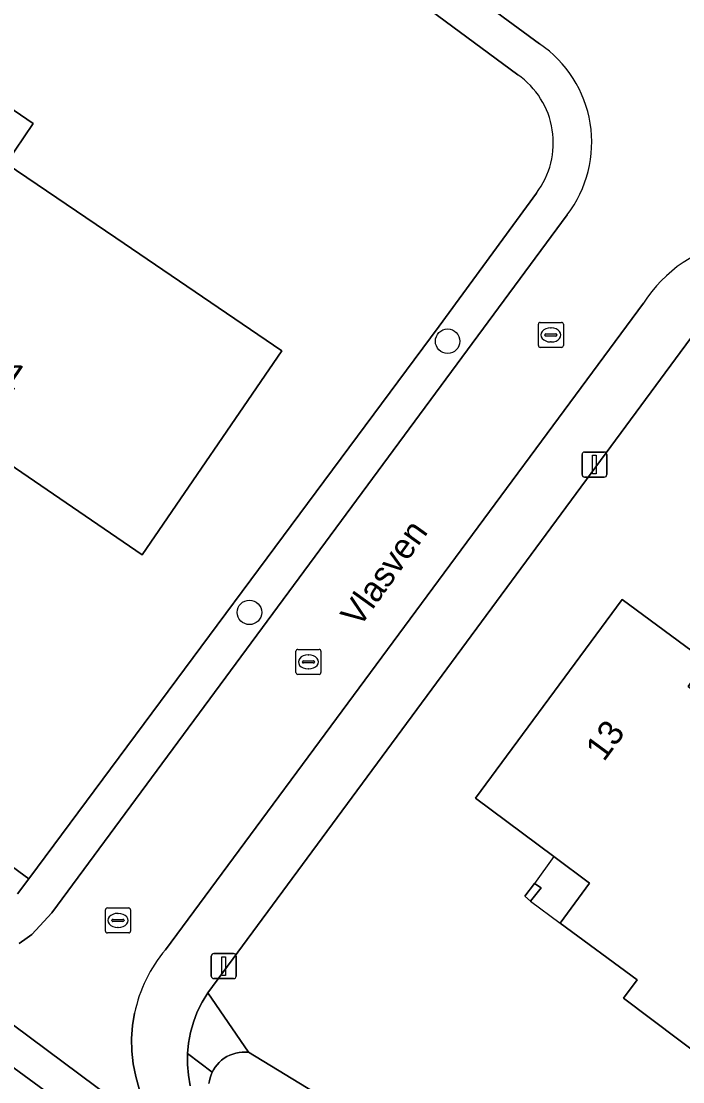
# Model space of a CAD drawing. Extents: x 163426 to 164192, y 380329 to 381641.
# Drawn here: x 163847.67 to 163874.11, y 381425.94 to 381468.28 of the extents above; entities that cross this region are included whole.
import ezdxf

# ---------------------------------------------------------------- set-up
doc = ezdxf.new("R2010")
doc.units = 0
for name, color, linetype in [('IMGEO_Boom', 7, 'Continuous'), ('IMGEO_Erf', 7, 'Continuous'), ('IMGEO_Groenvoorziening', 7, 'Continuous'), ('IMGEO_Kolk', 7, 'Continuous'), ('IMGEO_Lichtmast', 7, 'Continuous'), ('IMGEO_Oever', 7, 'Continuous'), ('IMGEO_Openbare_ruimte_label', 7, 'Continuous'), ('IMGEO_Pand', 7, 'Continuous'), ('IMGEO_Pand_nummerreeks', 7, 'Continuous'), ('IMGEO_Pand_overbouw', 7, 'Continuous'), ('IMGEO_Rijbaan_lokaal_gesloten', 7, 'Continuous'), ('IMGEO_Rijbaan_lokaal_open', 7, 'Continuous'), ('IMGEO_Voetpad_open', 7, 'Continuous')]:
    doc.layers.add(name, color=color, linetype=linetype)

msp = doc.modelspace()

# ---------------------------------------------------------------- linework, layer by layer
at = {"layer": 'IMGEO_Boom'}
for centre in [(163864.712, 381455.507), (163856.793, 381444.681)]:
    msp.add_circle(centre, 0.489, dxfattribs=at)
at = {"layer": 'IMGEO_Erf'}
for points in [[(163867.515, 381466.148), (163856.769, 381474.087)], [(163844.949, 381436.249), (163847.976, 381434.048), (163864.376, 381456.107), (163868.263, 381461.424)], [(163874.415, 381455.621), (163855.123, 381429.496), (163856.758, 381427.116), (163861.454, 381424.262)]]:
    msp.add_lwpolyline(points, dxfattribs=at)
for points in [[(163843.757, 381467.191), (163848.154, 381464.197), (163847.072, 381462.608), (163847.899, 381462.046), (163851.452, 381459.631), (163858.08, 381455.126), (163852.507, 381446.983), (163846.163, 381451.308), (163844.696, 381452.309), (163843.552, 381450.682), (163840.416, 381452.842), (163839.893, 381452.09), (163836.447, 381454.396), (163839.403, 381458.82), (163838.482, 381459.447), (163840.267, 381462.067)], [(163875.083, 381426.767), (163871.733, 381429.274), (163872.284, 381430.005), (163869.21, 381432.267), (163870.38, 381433.869), (163868.956, 381434.928), (163865.823, 381437.257), (163871.68, 381445.194), (163875.039, 381442.715), (163874.327, 381441.716), (163877.76, 381439.149), (163877.069, 381438.226), (163881.253, 381435.106)], [(163868.029, 381433.151), (163867.79, 381433.344), (163868.182, 381433.855), (163868.449, 381433.677)]]:
    msp.add_lwpolyline(points, close=True, dxfattribs=at)
msp.add_arc((163865.613, 381463.426), 3.321, 322.9402, 55.0549, dxfattribs=at)
at = {"layer": 'IMGEO_Groenvoorziening'}
for points in [[(163847.529, 381433.446), (163847.976, 381434.048), (163844.949, 381436.249)], [(163855.173, 381425.867), (163855.191, 381425.983), (163855.219, 381426.098), (163855.256, 381426.21), (163855.303, 381426.318), (163854.319, 381427.069), (163854.315, 381426.635), (163854.351, 381426.202), (163854.424, 381425.774)]]:
    msp.add_lwpolyline(points, dxfattribs=at)
msp.add_lwpolyline([(163856.758, 381427.116), (163855.123, 381429.496), (163854.899, 381429.122), (163854.709, 381428.73), (163854.554, 381428.322), (163854.437, 381427.902), (163854.358, 381427.474), (163854.319, 381427.069), (163855.303, 381426.318), (163855.352, 381426.41), (163855.421, 381426.518), (163855.499, 381426.619), (163855.586, 381426.713), (163855.681, 381426.799), (163855.784, 381426.876), (163855.893, 381426.943), (163856.007, 381427.001), (163856.126, 381427.048), (163856.249, 381427.084), (163856.375, 381427.109), (163856.502, 381427.123), (163856.63, 381427.125)], close=True, dxfattribs=at)
at = {"layer": 'IMGEO_Kolk'}
for p, q in [((163868.337, 381455.332), (163868.337, 381456.184)), ((163868.412, 381456.258), (163869.264, 381456.258)), ((163869.338, 381456.184), (163869.338, 381455.332)), ((163868.596, 381455.752), (163868.596, 381455.764)), ((163868.639, 381455.801), (163869.037, 381455.801)), ((163868.825, 381456.038), (163868.85, 381456.038)), ((163869.08, 381455.764), (163869.08, 381455.752)), ((163869.034, 381455.715), (163868.636, 381455.715)), ((163868.848, 381455.478), (163868.823, 381455.478)), ((163869.264, 381455.258), (163868.412, 381455.258)), ((163858.647, 381442.278), (163858.647, 381443.13)), ((163858.722, 381443.204), (163859.574, 381443.204)), ((163859.648, 381443.13), (163859.648, 381442.278)), ((163858.906, 381442.698), (163858.906, 381442.71)), ((163859.344, 381442.661), (163858.946, 381442.661)), ((163858.949, 381442.747), (163859.347, 381442.747)), ((163859.135, 381442.984), (163859.16, 381442.984)), ((163859.39, 381442.71), (163859.39, 381442.698)), ((163859.574, 381442.204), (163858.722, 381442.204)), ((163859.158, 381442.424), (163859.133, 381442.424)), ((163851.114, 381432.881), (163851.966, 381432.881)), ((163851.039, 381431.955), (163851.039, 381432.807)), ((163851.527, 381432.661), (163851.552, 381432.661)), ((163852.04, 381432.807), (163852.04, 381431.955)), ((163851.298, 381432.375), (163851.298, 381432.387)), ((163851.736, 381432.338), (163851.338, 381432.338)), ((163851.341, 381432.424), (163851.739, 381432.424)), ((163851.55, 381432.101), (163851.525, 381432.101)), ((163851.782, 381432.387), (163851.782, 381432.375)), ((163851.966, 381431.881), (163851.114, 381431.881))]:
    msp.add_line(p, q, dxfattribs=at)
for points in [[(163868.337, 381455.332), (163868.337, 381456.184)], [(163868.412, 381456.258), (163869.264, 381456.258)], [(163869.338, 381456.184), (163869.338, 381455.332)], [(163869.264, 381455.258), (163868.412, 381455.258)], [(163858.647, 381442.278), (163858.647, 381443.13)], [(163858.722, 381443.204), (163859.574, 381443.204)], [(163859.648, 381443.13), (163859.648, 381442.278)], [(163859.574, 381442.204), (163858.722, 381442.204)], [(163851.114, 381432.881), (163851.966, 381432.881)], [(163851.039, 381431.955), (163851.039, 381432.807)], [(163852.04, 381432.807), (163852.04, 381431.955)], [(163851.966, 381431.881), (163851.114, 381431.881)]]:
    msp.add_lwpolyline(points, dxfattribs=at)
for centre, radius, start, end in [((163868.414, 381456.182), 0.0765, 91.552, 178.448), ((163868.414, 381456.182), 0.0765, 91.552, 178.448), ((163869.262, 381456.182), 0.0765, 1.552, 88.448), ((163869.262, 381456.182), 0.0765, 1.552, 88.448), ((163868.636, 381455.761), 0.0403, 85.8775, 175.7526), ((163868.633, 381455.751), 0.0366, 178.938, 274.7102), ((163869.037, 381455.758), 0.043, 264.8664, 352.4533), ((163869.041, 381455.763), 0.0386, 1.7309, 96.639), ((163868.414, 381455.334), 0.0765, 181.552, 268.448), ((163868.414, 381455.334), 0.0765, 181.552, 268.448), ((163869.262, 381455.334), 0.0765, 271.552, 358.448), ((163869.262, 381455.334), 0.0765, 271.552, 358.448), ((163858.724, 381443.128), 0.0765, 91.552, 178.448), ((163858.724, 381443.128), 0.0765, 91.552, 178.448), ((163859.572, 381443.128), 0.0765, 1.552, 88.448), ((163859.572, 381443.128), 0.0765, 1.552, 88.448), ((163858.946, 381442.707), 0.0403, 85.8775, 175.7526), ((163858.943, 381442.697), 0.0366, 178.938, 274.7102), ((163859.347, 381442.704), 0.043, 264.8664, 352.4533), ((163859.351, 381442.709), 0.0386, 1.7309, 96.639), ((163858.724, 381442.28), 0.0765, 181.552, 268.448), ((163858.724, 381442.28), 0.0765, 181.552, 268.448), ((163859.572, 381442.28), 0.0765, 271.552, 358.448), ((163859.572, 381442.28), 0.0765, 271.552, 358.448), ((163851.116, 381432.805), 0.0765, 91.552, 178.448), ((163851.116, 381432.805), 0.0765, 91.552, 178.448), ((163851.964, 381432.805), 0.0765, 1.552, 88.448), ((163851.964, 381432.805), 0.0765, 1.552, 88.448), ((163851.338, 381432.384), 0.0403, 85.8775, 175.7526), ((163851.335, 381432.374), 0.0366, 178.938, 274.7102), ((163851.739, 381432.381), 0.043, 264.8664, 352.4533), ((163851.743, 381432.386), 0.0386, 1.7309, 96.639), ((163851.116, 381431.957), 0.0765, 181.552, 268.448), ((163851.116, 381431.957), 0.0765, 181.552, 268.448), ((163851.964, 381431.957), 0.0765, 271.552, 358.448), ((163851.964, 381431.957), 0.0765, 271.552, 358.448)]:
    msp.add_arc(centre, radius, start, end, dxfattribs=at)
for centre, major_axis, ratio, start_param, end_param in [((163868.824, 381455.758), (-0.387, 0.002), 0.722429, 4.712389, 7.853982), ((163868.849, 381455.758), (-0.39, 0.002), 0.717154, 1.570796, 4.712389), ((163859.134, 381442.704), (-0.387, 0.002), 0.722429, 4.712389, 7.853982), ((163859.159, 381442.704), (-0.39, 0.002), 0.717154, 1.570796, 4.712389), ((163851.526, 381432.381), (-0.387, 0.002), 0.722429, 4.712389, 7.853982), ((163851.551, 381432.381), (-0.39, 0.002), 0.717154, 1.570796, 4.712389)]:
    msp.add_ellipse(centre, major_axis=major_axis, ratio=ratio, start_param=start_param, end_param=end_param, dxfattribs=at)
at = {"layer": 'IMGEO_Lichtmast'}
for p, q in [((163870.183, 381451.082), (163870.973, 381451.082)), ((163870.973, 381451.082), (163870.183, 381451.082)), ((163870.083, 381450.182), (163870.083, 381450.982)), ((163870.083, 381450.982), (163870.083, 381450.182)), ((163871.073, 381450.982), (163871.073, 381450.182)), ((163871.073, 381450.182), (163871.073, 381450.982)), ((163870.973, 381450.082), (163870.183, 381450.082)), ((163870.183, 381450.082), (163870.973, 381450.082)), ((163855.269, 381430.159), (163855.269, 381430.959)), ((163855.269, 381430.959), (163855.269, 381430.159)), ((163855.369, 381431.059), (163856.159, 381431.059)), ((163856.159, 381431.059), (163855.369, 381431.059)), ((163856.259, 381430.959), (163856.259, 381430.159)), ((163856.259, 381430.159), (163856.259, 381430.959)), ((163856.159, 381430.059), (163855.369, 381430.059)), ((163855.369, 381430.059), (163856.159, 381430.059))]:
    msp.add_line(p, q, dxfattribs=at)
for points in [[(163870.503, 381450.957), (163870.653, 381450.957), (163870.653, 381450.207), (163870.503, 381450.207), (163870.503, 381450.957)], [(163855.689, 381430.934), (163855.839, 381430.934), (163855.839, 381430.184), (163855.689, 381430.184), (163855.689, 381430.934)]]:
    msp.add_lwpolyline(points, dxfattribs=at)
for centre, start, end in [((163870.183, 381450.982), 90, 180), ((163870.183, 381450.982), 90, 180), ((163870.973, 381450.982), 0, 90), ((163870.973, 381450.982), 360, 90), ((163870.183, 381450.182), 180, 270), ((163870.183, 381450.182), 180, 270), ((163870.973, 381450.182), 270, 0), ((163870.973, 381450.182), 270, 0), ((163855.369, 381430.959), 90, 180), ((163855.369, 381430.959), 90, 180), ((163856.159, 381430.959), 0, 90), ((163856.159, 381430.959), 360, 90), ((163855.369, 381430.159), 180, 270), ((163855.369, 381430.159), 180, 270), ((163856.159, 381430.159), 270, 0), ((163856.159, 381430.159), 270, 0)]:
    msp.add_arc(centre, 0.1, start, end, dxfattribs=at)
at = {"layer": 'IMGEO_Oever'}
msp.add_lwpolyline([(163861.454, 381424.262), (163856.758, 381427.116), (163856.63, 381427.125), (163856.502, 381427.123), (163856.375, 381427.109), (163856.249, 381427.084), (163856.126, 381427.048), (163856.007, 381427.001), (163855.893, 381426.943), (163855.784, 381426.876), (163855.681, 381426.799), (163855.586, 381426.713), (163855.499, 381426.619), (163855.421, 381426.518), (163855.352, 381426.41), (163855.303, 381426.318), (163855.256, 381426.21), (163855.219, 381426.098), (163855.191, 381425.983), (163855.173, 381425.867)], dxfattribs=at)
at = {"layer": 'IMGEO_Pand'}
for points in [[(163840.267, 381462.067), (163838.482, 381459.447), (163839.403, 381458.82), (163836.447, 381454.396), (163839.893, 381452.09), (163840.416, 381452.842), (163843.552, 381450.682), (163844.696, 381452.309), (163846.163, 381451.308), (163852.507, 381446.983), (163858.08, 381455.126), (163851.452, 381459.631), (163847.899, 381462.046), (163847.072, 381462.608), (163848.154, 381464.197), (163843.757, 381467.191)], [(163868.956, 381434.928), (163870.38, 381433.869), (163869.21, 381432.267), (163872.284, 381430.005), (163871.733, 381429.274), (163875.083, 381426.767), (163881.253, 381435.106), (163877.069, 381438.226), (163877.76, 381439.149), (163874.327, 381441.716), (163875.039, 381442.715), (163871.68, 381445.194), (163865.823, 381437.257)], [(163868.182, 381433.855), (163867.79, 381433.344), (163868.029, 381433.151), (163868.449, 381433.677)]]:
    msp.add_lwpolyline(points, close=True, dxfattribs=at)
at = {"layer": 'IMGEO_Pand_overbouw'}
msp.add_lwpolyline([(163868.182, 381433.855), (163868.449, 381433.677), (163868.029, 381433.151), (163869.21, 381432.267), (163870.38, 381433.869), (163868.956, 381434.928)], close=True, dxfattribs=at)
at = {"layer": 'IMGEO_Rijbaan_lokaal_gesloten'}
for points in [[(163904.472, 381382.452), (163902.32, 381384.41), (163895.146, 381390.26), (163888.681, 381395.546), (163868.807, 381411.787), (163856.503, 381421.381), (163855.42, 381422.193), (163853.938, 381423.303), (163842.761, 381431.614), (163841.395, 381432.537), (163840.716, 381433.051), (163838.937, 381434.29), (163829.699, 381440.67)], [(163941.502, 381278.63), (163938.317, 381290.329), (163937.807, 381292.203), (163936.342, 381291.876), (163935.871, 381293.48), (163929.322, 381317.601), (163929.681, 381317.703), (163929.065, 381319.87), (163928.731, 381319.775), (163918.27, 381356.954), (163916.89, 381361.86), (163914.855, 381366.58), (163911.836, 381371.772), (163907.4, 381377.437), (163901.267, 381383.762), (163879.891, 381401.183), (163876.198, 381404.193), (163854.116, 381421.564), (163841.848, 381430.533)], [(163841.848, 381430.533), (163854.116, 381421.564), (163876.198, 381404.193), (163879.891, 381401.183), (163901.267, 381383.762), (163907.4, 381377.437), (163911.836, 381371.772), (163914.855, 381366.58), (163916.89, 381361.86), (163918.27, 381356.954), (163928.731, 381319.775), (163929.065, 381319.87), (163929.681, 381317.703), (163929.322, 381317.601), (163935.871, 381293.48), (163936.342, 381291.876), (163937.807, 381292.203), (163937.102, 381294.734), (163926.876, 381331.531), (163924.423, 381340.435), (163923.875, 381342.371), (163919.806, 381357.386)]]:
    msp.add_lwpolyline(points, dxfattribs=at)
at = {"layer": 'IMGEO_Rijbaan_lokaal_open'}
for points in [[(163857.603, 381475.306), (163868.387, 381467.381)], [(163869.491, 381460.557), (163848.889, 381432.679), (163848.094, 381431.821), (163847.915, 381431.681), (163847.589, 381431.46)], [(163853.437, 381431.21), (163872.544, 381457.021)], [(163842.761, 381431.614), (163853.938, 381423.303), (163853.726, 381423.507), (163853.384, 381423.886), (163853.078, 381424.295), (163852.809, 381424.729), (163852.58, 381425.186), (163852.392, 381425.661), (163852.248, 381426.151), (163852.148, 381426.652), (163852.094, 381427.16), (163852.085, 381427.67), (163852.121, 381428.18), (163852.203, 381428.684)]]:
    msp.add_lwpolyline(points, dxfattribs=at)
for centre, radius, start, end in [((163865.717, 381463.448), 4.754, 322.5455, 55.8341), ((163877.106, 381454.183), 5.373, 50.8013, 148.1186), ((163857.791, 381427.518), 5.709, 139.7089, 168.2182)]:
    msp.add_arc(centre, radius, start, end, dxfattribs=at)
at = {"layer": 'IMGEO_Voetpad_open'}
for points in [[(163868.387, 381467.381), (163857.603, 381475.306)], [(163856.769, 381474.087), (163867.515, 381466.148)], [(163868.263, 381461.424), (163864.376, 381456.107), (163847.976, 381434.048), (163847.529, 381433.446)], [(163847.589, 381431.46), (163847.915, 381431.681), (163848.094, 381431.821), (163848.889, 381432.679), (163869.491, 381460.557)], [(163872.544, 381457.021), (163853.437, 381431.21)], [(163854.424, 381425.774), (163854.351, 381426.202), (163854.315, 381426.635), (163854.319, 381427.069), (163854.358, 381427.474), (163854.437, 381427.902), (163854.554, 381428.322), (163854.709, 381428.73), (163854.899, 381429.122), (163855.123, 381429.496), (163874.415, 381455.621)], [(163852.203, 381428.684), (163852.121, 381428.18), (163852.085, 381427.67), (163852.094, 381427.16), (163852.148, 381426.652), (163852.248, 381426.151), (163852.392, 381425.661)]]:
    msp.add_lwpolyline(points, dxfattribs=at)
for centre, radius, start, end in [((163865.717, 381463.448), 4.754, 322.5455, 55.8341), ((163865.613, 381463.426), 3.321, 322.9402, 55.0549), ((163877.106, 381454.183), 5.373, 50.8013, 148.1186), ((163857.791, 381427.518), 5.709, 139.7089, 168.2182)]:
    msp.add_arc(centre, radius, start, end, dxfattribs=at)

# ---------------------------------------------------------------- texts
at = {"layer": 'IMGEO_Openbare_ruimte_label'}
msp.add_text('Vlasven', height=1, rotation=54.2759, dxfattribs=at).set_placement((163861.181, 381444.033))
at = {"layer": 'IMGEO_Pand_nummerreeks'}
for s, rotation, p in [('11', 325.7115, (163846.195, 381454.337)), ('13', 53.575, (163870.954, 381438.687))]:
    msp.add_text(s, height=1, rotation=rotation, dxfattribs=at).set_placement(p)

doc.saveas('drawing.dxf')
